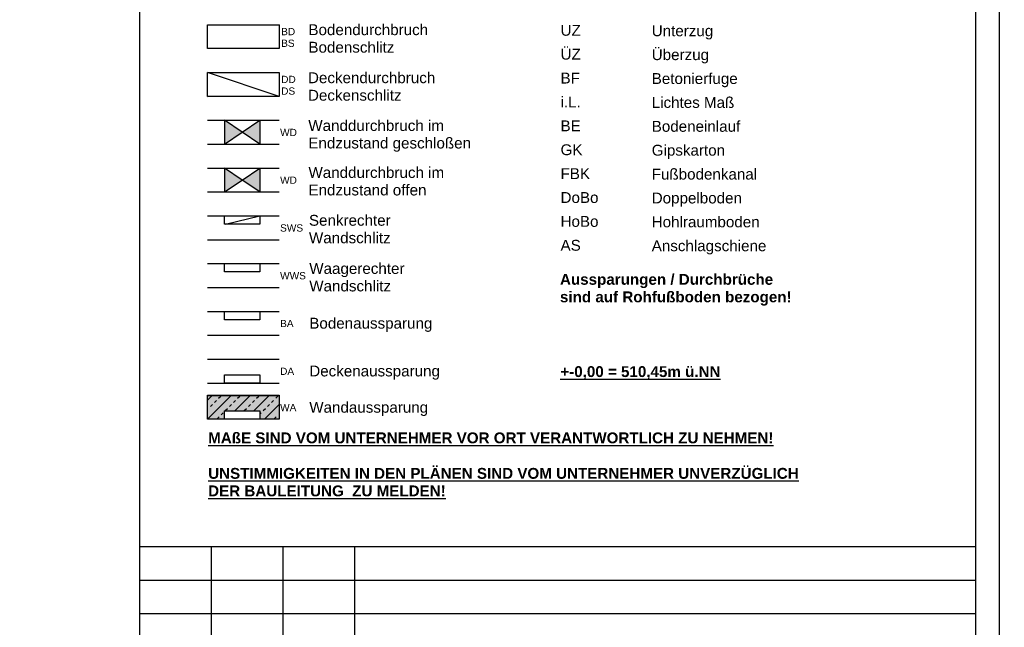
# Model space of a CAD drawing. Header units: metres. Extents: x -13 to 93, y -119 to 25.
# Tile 614 of 656: x -11.443 to -11.237, y -7.735 to -7.608. Entities that reach past the tile are written whole.
import ezdxf
from ezdxf.enums import TextEntityAlignment as Align

# ---------------------------------------------------------------- set-up
doc = ezdxf.new("R2010")
doc.units = ezdxf.units.M
doc.header["$LTSCALE"] = 0.00508
for name, color, linetype, lineweight in [('Bemaßung-Achsen', 7, 'Continuous', 18), ('Keine', 7, 'Continuous', 18), ('Plan-Kopf', 7, 'Continuous', 25), ('Plan-Planrahmen', 7, 'Continuous', 18)]:
    doc.layers.add(name, color=color, linetype=linetype, lineweight=lineweight)
doc.styles.add('Arial', font='ARIAL.TTF')
doc.styles.add('Arial (bold)', font='ARIALBD.TTF')

# ---------------------------------------------------------------- blocks, each defined once
blk = doc.blocks.new('*U1362')
at = {"layer": 'Plan-Kopf', "linetype": 'Continuous', "lineweight": 0}
blk.add_hatch(color=255, dxfattribs=at).paths.add_polyline_path([(-0.16078, 0.41451), (-0.14578, 0.41451), (-0.14578, 0.40951), (-0.16078, 0.40951)])
at = {"layer": 'Plan-Kopf'}
for p, q in [((-0.16078, 0.40951), (-0.15578, 0.41451)), ((-0.16078, 0.41349), (-0.15976, 0.41451)), ((-0.1568, 0.40951), (-0.1518, 0.41451)), ((-0.15281, 0.40951), (-0.14781, 0.41451)), ((-0.14883, 0.40951), (-0.14578, 0.41257))]:
    blk.add_line(p, q, dxfattribs=at)
at = {"layer": 'Plan-Kopf', "linetype": 'Continuous'}
for p, q in [((-0.16017, 0.41214), (-0.15974, 0.41257)), ((-0.15931, 0.413), (-0.15888, 0.41343)), ((-0.15845, 0.41386), (-0.15802, 0.41429)), ((-0.15619, 0.41214), (-0.15576, 0.41257)), ((-0.15533, 0.413), (-0.1549, 0.41343)), ((-0.15447, 0.41386), (-0.15404, 0.41429)), ((-0.15221, 0.41214), (-0.15178, 0.41257)), ((-0.15135, 0.413), (-0.15092, 0.41343)), ((-0.15049, 0.41386), (-0.15006, 0.41429)), ((-0.14823, 0.41214), (-0.1478, 0.41257)), ((-0.14737, 0.413), (-0.14693, 0.41343)), ((-0.1465, 0.41386), (-0.14607, 0.41429)), ((-0.15791, 0.41042), (-0.15748, 0.41085)), ((-0.15705, 0.41128), (-0.15662, 0.41171)), ((-0.15393, 0.41042), (-0.1535, 0.41085)), ((-0.15307, 0.41128), (-0.15264, 0.41171)), ((-0.14995, 0.41042), (-0.14952, 0.41085)), ((-0.14909, 0.41128), (-0.14866, 0.41171)), ((-0.15877, 0.40956), (-0.15834, 0.40999)), ((-0.15479, 0.40956), (-0.15436, 0.40999)), ((-0.15081, 0.40956), (-0.15038, 0.40999)), ((-0.14682, 0.40956), (-0.14639, 0.40999))]:
    blk.add_line(p, q, dxfattribs=at)
at = {"layer": 'Plan-Kopf'}
blk.add_lwpolyline([(-0.16078, 0.41451), (-0.14578, 0.41451), (-0.14578, 0.40951), (-0.16078, 0.40951)], close=True, dxfattribs=at)
blk = doc.blocks.new('S_Plankopf_1_1')
at = {"layer": 'Plan-Kopf', "linetype": 'Continuous', "lineweight": 0}
for color, points in [(7, [(-0.16078, 0.48705), (-0.16078, 0.49205), (-0.14578, 0.49205), (-0.1581, 0.49028)]), (8, [(-0.15721, 0.47205), (-0.15721, 0.46705), (-0.1535, 0.46955)]), (8, [(-0.1535, 0.46955), (-0.14979, 0.47205), (-0.14979, 0.46705)]), (7, [(-0.15721, 0.46205), (-0.15721, 0.45705), (-0.1535, 0.45955)]), (7, [(-0.1535, 0.45955), (-0.14979, 0.46205), (-0.14979, 0.45705)])]:
    blk.add_hatch(color=color, dxfattribs=at).paths.add_polyline_path(points)
at = {"layer": 'Bemaßung-Achsen', "color": 1}
blk.add_line((-0.24015, 0.891), (0.06785, 0.891), dxfattribs=at)
at = {"layer": 'Plan-Kopf'}
for p, q in [((-0.16078, 0.47705), (-0.14578, 0.48205)), ((-0.16078, 0.47205), (-0.14578, 0.47205)), ((-0.16078, 0.46705), (-0.14578, 0.46705)), ((-0.16078, 0.46205), (-0.14578, 0.46205)), ((-0.16078, 0.45705), (-0.14578, 0.45705)), ((-0.16078, 0.44705), (-0.14578, 0.44705)), ((-0.16078, 0.43705), (-0.14578, 0.43705)), ((-0.16078, 0.42705), (-0.14578, 0.42705)), ((-0.16078, 0.42205), (-0.14578, 0.42205)), ((-0.16078, 0.41445), (-0.14578, 0.41445))]:
    blk.add_line(p, q, dxfattribs=at)
for points in [[(-0.16078, 0.48705), (-0.16078, 0.49205), (-0.14578, 0.49205), (-0.1581, 0.49028)], [(-0.15721, 0.47205), (-0.15721, 0.46705), (-0.1535, 0.46955)], [(-0.1535, 0.46955), (-0.14979, 0.47205), (-0.14979, 0.46705)], [(-0.15721, 0.46205), (-0.15721, 0.45705), (-0.1535, 0.45955)], [(-0.1535, 0.45955), (-0.14979, 0.46205), (-0.14979, 0.45705)]]:
    blk.add_lwpolyline(points, close=True, dxfattribs=at)
at = {"layer": 'Keine', "color": 7}
blk.add_blockref('*U1362', (0, 0), dxfattribs=at)
at = {"layer": 'Keine', "color": 0, "flags": 1}
for tag, p in [('FL-Nr', (-0.24015, -0.00909)), ('KAT.Bl', (-0.24015, -0.01818)), ('Gehoert_zu_Plan', (-0.24015, -0.02727))]:
    blk.add_attdef(tag, p, '', height=0.00505, dxfattribs=at)
at = {"layer": 'Plan-Kopf', "color": 7, "attachment_point": 1, "line_spacing_factor": 0.967741}
for s, insert, char_height, style in [('BD\\PBS', (-0.14536, 0.49138), 0.001515, 'Arial'), ('UZ', (-0.08686, 0.49203), 0.002273, 'Arial'), ('Unterzug', (-0.06777, 0.49193), 0.002273, 'Arial'), ('ÜZ', (-0.08686, 0.48703), 0.002273, 'Arial'), ('Überzug', (-0.06777, 0.48693), 0.002273, 'Arial'), ('BF', (-0.08686, 0.48203), 0.002273, 'Arial'), ('Betonierfuge', (-0.06777, 0.48193), 0.0022729, 'Arial'), ('i.L.', (-0.08686, 0.47703), 0.002273, 'Arial'), ('Lichtes Maß', (-0.06777, 0.47693), 0.0022729, 'Arial'), ('Wanddurchbruch im\\PEndzustand geschloßen', (-0.13967, 0.4721), 0.0022729, 'Arial'), ('Bodeneinlauf', (-0.06777, 0.47193), 0.0022729, 'Arial'), ('WD', (-0.14558, 0.47028), 0.001515, 'Arial'), ('BE', (-0.08686, 0.47203), 0.002273, 'Arial'), ('GK', (-0.08686, 0.46703), 0.002273, 'Arial'), ('Gipskarton', (-0.06777, 0.46693), 0.002273, 'Arial'), ('Wanddurchbruch im\\PEndzustand offen', (-0.13964, 0.46227), 0.0022729, 'Arial'), ('FBK', (-0.08686, 0.46203), 0.002273, 'Arial'), ('Fußbodenkanal', (-0.06777, 0.46193), 0.0022729, 'Arial'), ('WD', (-0.14558, 0.46028), 0.001515, 'Arial'), ('DoBo', (-0.08686, 0.45703), 0.002273, 'Arial'), ('Doppelboden', (-0.06777, 0.45693), 0.0022729, 'Arial'), ('Senkrechter \\PWandschlitz', (-0.13954, 0.45226), 0.0022729, 'Arial'), ('HoBo', (-0.08686, 0.45203), 0.002273, 'Arial'), ('Hohlraumboden', (-0.06777, 0.45193), 0.0022729, 'Arial'), ('SWS', (-0.14558, 0.45028), 0.001515, 'Arial'), ('AS', (-0.08686, 0.44703), 0.002273, 'Arial'), ('Anschlagschiene', (-0.06777, 0.44693), 0.0022729, 'Arial'), ('WWS', (-0.14558, 0.44028), 0.001515, 'Arial'), ('Aussparungen / Durchbrüche \\Psind auf Rohfußboden bezogen!', (-0.08698, 0.4399), 0.0022729, 'Arial (bold)'), ('BA', (-0.14558, 0.43028), 0.001515, 'Arial'), ('{\\L+-0,00 = 510,45m ü.NN}', (-0.08691, 0.42059), 0.0022729, 'Arial (bold)'), ('DA', (-0.14558, 0.42028), 0.001515, 'Arial'), ('WA', (-0.14558, 0.41268), 0.001515, 'Arial')]:
    blk.add_mtext(s, dxfattribs=dict(at, insert=insert, char_height=char_height, style=style))
at = {"layer": 'Plan-Kopf', "color": 7, "char_height": 0.0022729, "attachment_point": 1, "line_spacing_factor": 0.967741, "style": 'Arial'}
for s, insert, width in [('Bodendurchbruch\\PBodenschlitz', (-0.13965, 0.49215), 0.0371203), ('Deckendurchbruch\\PDeckenschlitz', (-0.13974, 0.4821), 0.0300445), ('Waagerechter\\PWandschlitz', (-0.13947, 0.44218), 0.0337424), ('Bodenaussparung', (-0.13947, 0.43072), 0.0337424), ('Deckenaussparung', (-0.13947, 0.42072), 0.0337424), ('Wandaussparung', (-0.13947, 0.41312), 0.0337424)]:
    blk.add_mtext(s, dxfattribs=dict(at, insert=insert, width=width))
at = {"layer": 'Plan-Kopf', "style": 'Arial'}
for tag, height, p in [('Plannummer', 0.00505, (-0.1441, 0.28202)), ('Planinhalt', 0.00505, (-0.14416, 0.24355)), ('Planungsphase', 0.00354, (-0.14408, 0.21887))]:
    blk.add_attdef(tag, text='', height=height, dxfattribs=at).set_placement(p, align=Align.TOP_LEFT)
for tag, p in [('Datum', (-0.14329, 0.00211)), ('Gezeichnet', (-0.13028, 0.00215)), ('Maßstab', (-0.11216, 0.00218)), ('Format', (-0.09928, 0.00214)), ('Index_Stand', (-0.08627, 0.00212)), ('Index', (-0.06815, 0.00215)), ('Blatt___Blatt', (-0.05613, 0.00214)), ('Aks', (-0.01113, 0.00215))]:
    blk.add_attdef(tag, text='', height=0.00152, dxfattribs=at).set_placement(p, align=Align.MIDDLE_LEFT)
for points in [[(-0.15721, 0.45205), (-0.14979, 0.45205), (-0.14979, 0.45031), (-0.15721, 0.45031)], [(-0.15721, 0.44205), (-0.14979, 0.44205), (-0.14979, 0.44031), (-0.15721, 0.44031)], [(-0.15721, 0.43205), (-0.14979, 0.43205), (-0.14979, 0.43031), (-0.15721, 0.43031)], [(-0.15721, 0.41879), (-0.14979, 0.41879), (-0.14979, 0.41705), (-0.15721, 0.41705)], [(-0.16064, 0.40368), (-0.04231, 0.40368), (-0.04231, 0.40733), (-0.16064, 0.40733)], [(-0.16064, 0.3926), (-0.037, 0.3926), (-0.037, 0.3999), (-0.16064, 0.3999)]]:
    blk.add_wipeout(points).dxf.layer = 'Plan-Kopf'
at = {"linetype": 'Continuous', "lineweight": 5}
blk.add_wipeout([(-0.175, 0.38282), (0, 0.38282), (0, 0.31282), (-0.175, 0.31282)], dxfattribs=at).dxf.layer = 'Plan-Kopf'
at = {"layer": 'Plan-Kopf'}
for p, q in [((-0.175, 0.58982), (-0.175, 0.31282)), ((0, 0.58982), (0, 0.31282)), ((-0.16078, 0.45205), (-0.14578, 0.45205)), ((-0.15704, 0.45031), (-0.14979, 0.45205)), ((-0.16078, 0.44205), (-0.14578, 0.44205)), ((-0.16078, 0.43205), (-0.14578, 0.43205)), ((-0.16078, 0.41705), (-0.14578, 0.41705)), ((-0.175, 0.38282), (0, 0.38282)), ((-0.16, 0.38282), (-0.16, 0.31282)), ((-0.145, 0.38282), (-0.145, 0.31282)), ((-0.13, 0.38282), (-0.13, 0.31282)), ((-0.175, 0.37582), (0, 0.37582)), ((-0.175, 0.36882), (0, 0.36882)), ((-0.175, 0.36182), (0, 0.36182)), ((-0.175, 0.35482), (0, 0.35482)), ((-0.175, 0.34782), (0, 0.34782)), ((-0.175, 0.34082), (0, 0.34082)), ((-0.175, 0.33382), (0, 0.33382)), ((-0.175, 0.32682), (0, 0.32682)), ((-0.175, 0.31282), (0, 0.31282))]:
    blk.add_line(p, q, dxfattribs=at)
at = {"layer": 'Plan-Kopf', "lineweight": 25}
blk.add_line((-0.175, 0.31982), (0, 0.31982), dxfattribs=at)
at = {"layer": 'Plan-Kopf'}
for points in [[(-0.15721, 0.45205), (-0.14979, 0.45205), (-0.14979, 0.45031), (-0.15721, 0.45031)], [(-0.15721, 0.44205), (-0.14979, 0.44205), (-0.14979, 0.44031), (-0.15721, 0.44031)], [(-0.15721, 0.43205), (-0.14979, 0.43205), (-0.14979, 0.43031), (-0.15721, 0.43031)], [(-0.15721, 0.41879), (-0.14979, 0.41879), (-0.14979, 0.41705), (-0.15721, 0.41705)]]:
    blk.add_lwpolyline(points, close=True, dxfattribs=at)
at = {"layer": 'Plan-Kopf', "char_height": 0.0022729, "attachment_point": 1, "line_spacing_factor": 0.967741, "style": 'Arial (bold)'}
for s, insert in [('{\\C7;\\LMAßE SIND VOM UNTERNEHMER VOR ORT VERANTWORTLICH ZU NEHMEN!}', (-0.16064, 0.40672)), ('{\\C7;\\LUNSTIMMIGKEITEN IN DEN PLÄNEN SIND VOM UNTERNEHMER UNVERZÜGLICH\\PDER BAULEITUNG  ZU MELDEN!}', (-0.16064, 0.39929))]:
    blk.add_mtext(s, dxfattribs=dict(at, insert=insert))
for points in [[(-0.16078, 0.49205), (-0.14578, 0.49205), (-0.14578, 0.48705), (-0.16078, 0.48705)], [(-0.16078, 0.48205), (-0.14578, 0.48205), (-0.14578, 0.47705), (-0.16078, 0.47705)], [(-0.15721, 0.41125), (-0.14979, 0.41125), (-0.14979, 0.40951), (-0.15721, 0.40951)]]:
    blk.add_wipeout(points).dxf.layer = 'Plan-Kopf'
at = {"layer": 'Plan-Kopf'}
blk.add_line((-0.14578, 0.47705), (-0.16078, 0.48205), dxfattribs=at)
for points in [[(-0.16078, 0.49205), (-0.14578, 0.49205), (-0.14578, 0.48705), (-0.16078, 0.48705)], [(-0.16078, 0.48205), (-0.14578, 0.48205), (-0.14578, 0.47705), (-0.16078, 0.47705)], [(-0.15721, 0.41125), (-0.14979, 0.41125), (-0.14979, 0.40951), (-0.15721, 0.40951)]]:
    blk.add_lwpolyline(points, close=True, dxfattribs=at)
at = {"layer": 'Plan-Kopf', "color": 7, "insert": (-0.14536, 0.48138), "char_height": 0.001515, "attachment_point": 1, "line_spacing_factor": 0.967741, "style": 'Arial'}
blk.add_mtext('DD\\PDS', dxfattribs=at)
blk = doc.blocks.new('planlayout_50_4')
at = {"color": 3, "linetype": 'Continuous', "lineweight": 5}
blk.add_wipeout([(-0.33845, 0.13977), (-0.33845, -0.79023), (0.93655, -0.79023), (0.93655, 0.13977)], dxfattribs=at).dxf.layer = 'Plan-Planrahmen'
blk = doc.blocks.new('*U1372')
at = {"layer": 'Plan-Planrahmen', "lineweight": 25}
for p, q in [((0.819, 0.1005), (0.819, -0.7405)), ((0.814, 0.0955), (0.814, -0.7355))]:
    blk.add_line(p, q, dxfattribs=at)
blk = doc.blocks.new('planlayout_50_3')
at = {"color": 3, "linetype": 'Continuous', "lineweight": 5}
blk.add_wipeout([(-0.40945, 0.13977), (-0.40945, -0.79023), (0.86555, -0.79023), (0.86555, 0.13977)], dxfattribs=at).dxf.layer = 'Plan-Planrahmen'
at = {"layer": 'Plan-Planrahmen', "color": 7}
blk.add_blockref('*U1372', (0, 0), dxfattribs=at)
blk = doc.blocks.new('*U1376')
at = {"layer": 'Plan-Planrahmen', "lineweight": 25}
for p, q in [((0.819, 0.1655), (0.819, -0.6755)), ((0.814, 0.1605), (0.814, -0.6705))]:
    blk.add_line(p, q, dxfattribs=at)
blk = doc.blocks.new('planlayout_50_1')
at = {"color": 3, "linetype": 'Continuous', "lineweight": 5}
blk.add_wipeout([(-0.40945, 0.20477), (-0.40945, -0.72523), (0.86555, -0.72523), (0.86555, 0.20477)], dxfattribs=at).dxf.layer = 'Plan-Planrahmen'
at = {"layer": 'Plan-Planrahmen', "color": 7}
blk.add_blockref('*U1376', (0, 0), dxfattribs=at)

msp = doc.modelspace()

# ---------------------------------------------------------------- block references
at = {"layer": 'Plan-Kopf', "color": 7}
msp.add_blockref('S_Plankopf_1_1', (-11.35136427, -8.61324), dxfattribs=at)

# ---------------------------------------------------------------- next in the draw order: block references
at = {"layer": 'Plan-Planrahmen', "color": 7}
msp.add_blockref('planlayout_50_4', (-11.60436427, -7.30273174), dxfattribs=at)

# ---------------------------------------------------------------- next in the draw order: block references
msp.add_blockref('planlayout_50_3', (-12.16536427, -7.30273174), dxfattribs=at)

# ---------------------------------------------------------------- next in the draw order: block references
at = {"layer": 'Plan-Kopf', "color": 7}
msp.add_blockref('S_Plankopf_1_1', (-11.35136427, -8.03823174), dxfattribs=at)

# ---------------------------------------------------------------- next in the draw order: block references
at = {"layer": 'Plan-Planrahmen', "color": 7}
msp.add_blockref('planlayout_50_1', (-12.05704, -6.93111333), dxfattribs=at)

# ---------------------------------------------------------------- next in the draw order: texts
at = {"layer": 'Plan-Kopf', "char_height": 0.0022728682, "attachment_point": 1, "line_spacing_factor": 0.967741, "style": 'Arial'}
for s, insert in [('{\\C7;\\lGrundlagenplan für SSP Decke über E0  }', (-11.47829397, -7.68702442)), ('{\\C7;\\lPlan ist ebenfalls Grundlage der weiteren Abstimmung \\Pmit Planern\\PÄnderung der Decke über Infotheke, Treppen, Wartungsbalkon 5cm tiefer, Türen Kerne\\P }{\\C7;\\l }', (-11.47829397, -7.69096974)), ('{\\C7;\\lBT B Labore in jeder Ebene; Ergänzung Sprinklerung, Beleuchtung, Entwässerung, \\PAussparungen, Aufzüge, zusätzl. Öffnungsflügel, Breite Wandstirn 33cm}', (-11.47865867, -7.7049819)), ('{\\C7;\\lÜberarbeitung Planung (z.B. Wandaufbauten, Fassade, Kerne,...)}', (-11.47921402, -7.71361714))]:
    msp.add_mtext(s, dxfattribs=dict(at, insert=insert))

# ---------------------------------------------------------------- next in the draw order: block references
at = {"layer": 'Plan-Planrahmen', "color": 7}
msp.add_blockref('planlayout_50_1', (-12.05704, -7.4305), dxfattribs=at)

# ---------------------------------------------------------------- next in the draw order: block references
at = {"layer": 'Plan-Kopf', "color": 7}
msp.add_blockref('S_Plankopf_1_1', (-11.24304, -8.101), dxfattribs=at)

doc.saveas('drawing.dxf')
